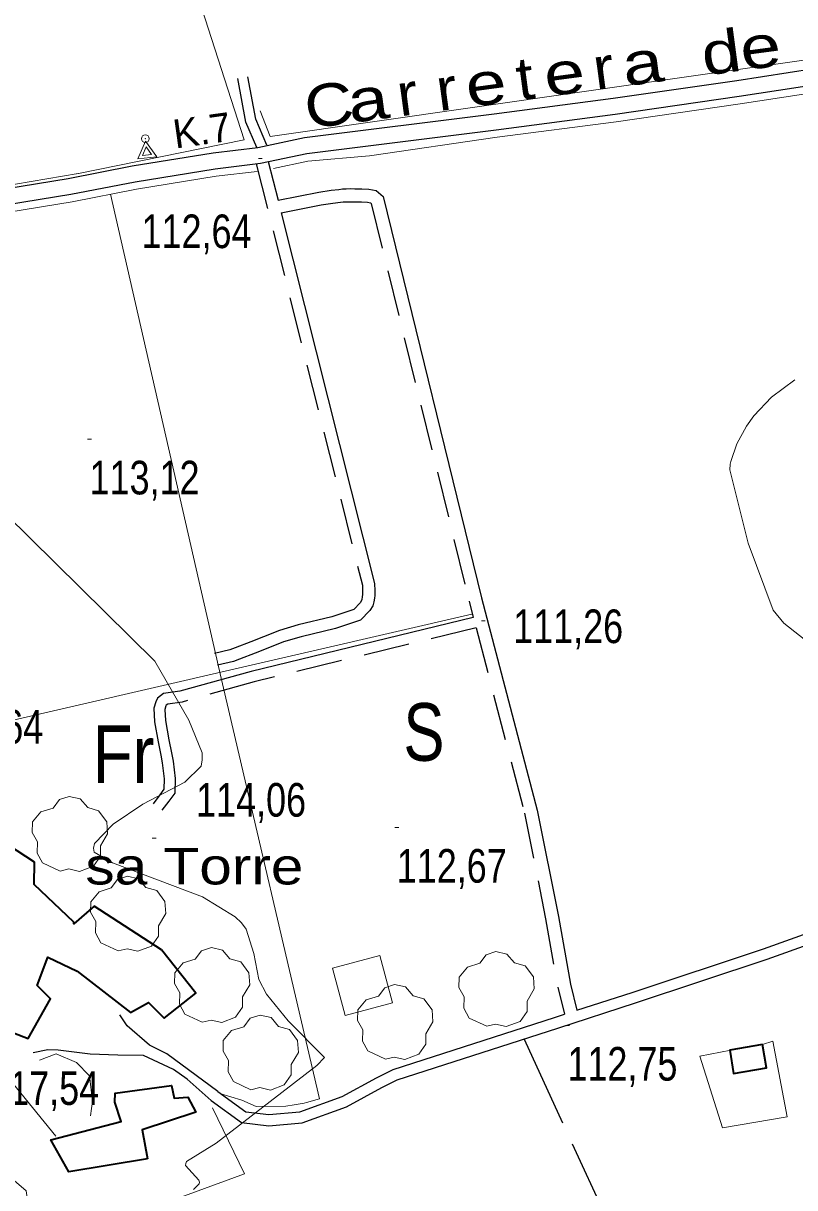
# Model space of a CAD drawing. Extents: x 483840 to 488445, y 4386047 to 4389027.
# Drawn here: x 487036.7 to 487237.6, y 4387299.7 to 4387602.7 of the extents above; entities that cross this region are included whole.
import ezdxf
from ezdxf.enums import TextEntityAlignment as Align

# ---------------------------------------------------------------- set-up
doc = ezdxf.new("R2010")
doc.units = 0
doc.header["$LTSCALE"] = 4
doc.header["$PDMODE"] = 32
doc.header["$PDSIZE"] = 2
doc.linetypes.add('LONG_DASHED', pattern=[7.5, 6, -1.5])
doc.linetypes.add('MEDIUM_DASHED', pattern=[4.5, 3, -1.5])
for name, color, linetype, lineweight in [('25', 7, 'LONG_DASHED', 25), ('29', 7, 'Continuous', 13), ('36', 7, 'Continuous', 25), ('38', 7, 'Continuous', 25), ('41', 7, 'Continuous', 13), ('47', 7, 'Continuous', 35), ('51', 7, 'Continuous', 13), ('7', 7, 'Continuous', 13), ('9', 7, 'Continuous', 13)]:
    doc.layers.add(name, color=color, linetype=linetype, lineweight=lineweight)
doc.layers.add('31', color=7, linetype='Continuous')
doc.layers.add('5', color=7, linetype='Continuous')

msp = doc.modelspace()

# ---------------------------------------------------------------- linework, layer by layer
at = {"layer": '25'}
msp.add_line((487167.1, 4387338.41), (487211.3, 4387242.53), dxfattribs=at)
at = {"layer": '29'}
for points in [[(487046.31, 4387382.12), (487041.77, 4387384.24), (487040.36, 4387386.78), (487040.46, 4387389.76), (487039.09, 4387392.17), (487039.13, 4387394.92), (487041.29, 4387397.52), (487044.48, 4387398.52), (487046.13, 4387400.71), (487048.7, 4387401.54), (487051.56, 4387400.89), (487053.51, 4387398.62), (487056.32, 4387397.8), (487058.45, 4387394.95), (487058.69, 4387391.82), (487056.81, 4387388.67), (487056.81, 4387385.99), (487054.99, 4387383.38), (487051.37, 4387382.04), (487048.6, 4387382.67)], [(487061.47, 4387361.34), (487056.93, 4387363.46), (487055.52, 4387366), (487055.62, 4387368.98), (487054.25, 4387371.39), (487054.29, 4387374.14), (487056.45, 4387376.74), (487059.64, 4387377.74), (487061.29, 4387379.93), (487063.86, 4387380.76), (487066.72, 4387380.11), (487068.67, 4387377.84), (487071.48, 4387377.02), (487073.61, 4387374.17), (487073.85, 4387371.04), (487071.97, 4387367.89), (487071.97, 4387365.21), (487070.15, 4387362.6), (487066.53, 4387361.26), (487063.76, 4387361.89)], [(487083.34, 4387342.8), (487078.8, 4387344.92), (487077.39, 4387347.46), (487077.49, 4387350.44), (487076.12, 4387352.85), (487076.16, 4387355.6), (487078.32, 4387358.2), (487081.51, 4387359.2), (487083.16, 4387361.39), (487085.73, 4387362.22), (487088.59, 4387361.57), (487090.54, 4387359.3), (487093.35, 4387358.48), (487095.48, 4387355.63), (487095.72, 4387352.5), (487093.84, 4387349.35), (487093.84, 4387346.67), (487092.02, 4387344.06), (487088.4, 4387342.72), (487085.63, 4387343.35)], [(487157.38, 4387341.74), (487152.84, 4387343.86), (487151.43, 4387346.4), (487151.53, 4387349.38), (487150.16, 4387351.79), (487150.2, 4387354.54), (487152.36, 4387357.14), (487155.55, 4387358.14), (487157.2, 4387360.33), (487159.77, 4387361.16), (487162.63, 4387360.51), (487164.58, 4387358.24), (487167.39, 4387357.42), (487169.52, 4387354.57), (487169.76, 4387351.44), (487167.88, 4387348.29), (487167.88, 4387345.61), (487166.06, 4387343), (487162.44, 4387341.66), (487159.67, 4387342.29)], [(487131, 4387333.18), (487126.46, 4387335.3), (487125.05, 4387337.84), (487125.15, 4387340.82), (487123.78, 4387343.23), (487123.82, 4387345.98), (487125.98, 4387348.58), (487129.17, 4387349.58), (487130.82, 4387351.77), (487133.39, 4387352.6), (487136.25, 4387351.95), (487138.2, 4387349.68), (487141.01, 4387348.86), (487143.14, 4387346.01), (487143.38, 4387342.88), (487141.5, 4387339.73), (487141.5, 4387337.05), (487139.68, 4387334.44), (487136.06, 4387333.1), (487133.29, 4387333.73)], [(487095.99, 4387325.21), (487091.45, 4387327.33), (487090.04, 4387329.87), (487090.14, 4387332.85), (487088.77, 4387335.26), (487088.81, 4387338.01), (487090.97, 4387340.61), (487094.16, 4387341.61), (487095.81, 4387343.8), (487098.38, 4387344.63), (487101.24, 4387343.98), (487103.19, 4387341.71), (487106, 4387340.89), (487108.13, 4387338.04), (487108.37, 4387334.91), (487106.49, 4387331.76), (487106.49, 4387329.08), (487104.67, 4387326.47), (487101.05, 4387325.13), (487098.28, 4387325.76)]]:
    msp.add_lwpolyline(points, close=True, dxfattribs=at)
at = {"layer": '36'}
for points in [[(486761.2, 4387501.8), (486789.75, 4387505.79), (486803.91, 4387507.68), (486824.62, 4387511.62), (486847.35, 4387516.42), (486868.27, 4387522.32), (486887.64, 4387527.27), (486913.13, 4387532.74), (486932.76, 4387537.91), (486960.47, 4387544.96), (486975.67, 4387548.51), (486996.79, 4387553.41), (487019.08, 4387557.56), (487048.39, 4387562.31), (487065.1, 4387565.6), (487086.13, 4387569.01), (487097.8, 4387570.4), (487109.95, 4387572.95), (487159.3, 4387579.14), (487190.28, 4387583.2), (487222.47, 4387587.83), (487249.22, 4387591.96)], [(486964.24, 4387541.72), (486976.62, 4387544.44), (486997.64, 4387549.32), (487019.8, 4387553.44), (487049.13, 4387558.2), (487065.84, 4387561.49), (487086.71, 4387564.87), (487098.48, 4387566.27), (487110.55, 4387568.8), (487159.87, 4387575), (487190.84, 4387579.06), (487223.09, 4387583.7), (487249.79, 4387587.82)]]:
    msp.add_lwpolyline(points, dxfattribs=at)
at = {"layer": '38'}
msp.add_line((487100.52, 4387566.7), (487103.06, 4387556.64), dxfattribs=at)
at = {"layer": '38', "linetype": 'MEDIUM_DASHED'}
for points in [[(487097.53, 4387570.37), (487094.7, 4387576.95), (487092.59, 4387588.32)], [(487097.37, 4387566.14), (487125, 4387456.49), (487125.05, 4387455.01), (487125.03, 4387454.05), (487124.96, 4387453.48), (487124.89, 4387452.77), (487124.81, 4387452.51), (487124.43, 4387451.93), (487122.76, 4387450.14), (487117.1, 4387448.28), (487108.26, 4387446.17), (487103.42, 4387444.75), (487099.24, 4387443.04), (487095.96, 4387441.76), (487091.89, 4387440.24), (487090.52, 4387439.71), (487086.53, 4387438.76)], [(487103.88, 4387553.34), (487114.24, 4387555.45), (487117.3, 4387555.92), (487119.34, 4387556.12), (487120.05, 4387556.24), (487120.82, 4387556.22), (487122.03, 4387556.28), (487123.01, 4387556.27), (487124.76, 4387556.24), (487126.32, 4387556.15), (487127.1, 4387556.02), (487127.33, 4387555.81), (487152.77, 4387452.37), (487153.88, 4387448.12)], [(487154.6, 4387445.37), (487096.82, 4387431.33), (487078.08, 4387426.1), (487074.38, 4387425.58), (487073.96, 4387425.25), (487073.87, 4387425.07), (487073.56, 4387424.15), (487073.72, 4387421.25), (487074.62, 4387416.29), (487075.32, 4387412.84), (487075.74, 4387410.7), (487076.3, 4387406.21), (487076.15, 4387402.42), (487074.59, 4387400.3), (487072.83, 4387397.93)], [(487154.6, 4387445.37), (487167.19, 4387397.21), (487172.72, 4387369.67), (487175.85, 4387351.94), (487177.62, 4387344.85)]]:
    msp.add_lwpolyline(points, dxfattribs=at)
at = {"layer": '38'}
for points in [[(487100.18, 4387570.95), (487097.26, 4387577.72), (487095.21, 4387588.81)], [(487103.06, 4387556.64), (487113.65, 4387558.8), (487116.87, 4387559.29), (487118.89, 4387559.49), (487119.8, 4387559.64), (487120.77, 4387559.62), (487121.96, 4387559.68), (487123.06, 4387559.67), (487124.89, 4387559.64), (487126.7, 4387559.53), (487128.62, 4387559.21), (487130.38, 4387557.65), (487156.06, 4387453.21), (487170.5, 4387397.97), (487176.05, 4387370.3), (487179.17, 4387352.65), (487180.87, 4387345.89)], [(487103.88, 4387553.34), (487128.18, 4387456.93), (487128.23, 4387455.02), (487128.21, 4387453.83), (487128.13, 4387453.13), (487128.03, 4387452.16), (487127.73, 4387451.15), (487126.94, 4387449.95), (487124.54, 4387447.37), (487117.97, 4387445.21), (487109.08, 4387443.08), (487104.47, 4387441.74), (487100.43, 4387440.09), (487097.09, 4387438.78), (487093.02, 4387437.26), (487091.46, 4387436.66), (487087.27, 4387435.66)], [(487153.88, 4387448.12), (487096.1, 4387434.08), (487077.49, 4387428.9), (487073.22, 4387428.3), (487071.7, 4387427.09), (487071.23, 4387426.18), (487070.68, 4387424.53), (487070.89, 4387420.92), (487071.82, 4387415.75), (487072.52, 4387412.28), (487072.93, 4387410.24), (487073.45, 4387406.09), (487073.34, 4387403.41), (487072.3, 4387401.99), (487070.54, 4387399.63)], [(487180.87, 4387345.89), (487195.22, 4387350.53), (487229.43, 4387361.89), (487286.59, 4387382.33), (487292.69, 4387383.72), (487295.52, 4387383.77), (487298.75, 4387383.3), (487301.31, 4387381.88), (487303.83, 4387379.94), (487306.74, 4387377.19), (487308.25, 4387374.15), (487347.29, 4387291.71), (487370.03, 4387244.66), (487371.13, 4387242.44), (487375.04, 4387239.06), (487378.03, 4387236.64), (487381.87, 4387233.83)], [(487085.67, 4387322.39), (487093.54, 4387316.66), (487100.66, 4387315.83), (487109.33, 4387316.64), (487120.91, 4387320.78), (487130.05, 4387325.79), (487134.09, 4387327.77), (487175.91, 4387341.25), (487196.12, 4387347.79), (487230.37, 4387359.16), (487287.4, 4387379.55), (487293.04, 4387380.84), (487295.34, 4387380.88), (487297.81, 4387380.52), (487299.72, 4387379.46), (487301.96, 4387377.74), (487304.38, 4387375.44), (487305.65, 4387372.89), (487344.69, 4387290.47), (487367.43, 4387243.38), (487368.8, 4387240.63), (487373.19, 4387236.84), (487376.27, 4387234.35), (487380.16, 4387231.5)], [(487087.37, 4387324.73), (487074.14, 4387334.6), (487069.59, 4387336.84), (487063.81, 4387341.87), (487061.83, 4387344.75)], [(487087.37, 4387324.73), (487094.63, 4387319.44), (487100.7, 4387318.74), (487108.7, 4387319.48), (487119.73, 4387323.42), (487128.72, 4387328.35), (487133.01, 4387330.45), (487175.02, 4387344), (487177.62, 4387344.85)], [(487085.67, 4387322.39), (487079.37, 4387327.99), (487075.88, 4387330.45), (487068.05, 4387334.16), (487061.37, 4387334.25), (487054.17, 4387334.43), (487045.79, 4387335.53), (487043.09, 4387335.64), (487039.32, 4387334.8)]]:
    msp.add_lwpolyline(points, dxfattribs=at)
at = {"layer": '41'}
for p, q in [((487066.55, 4387567.44), (487068.58, 4387572.01)), ((487071.53, 4387567.97), (487068.58, 4387572.01)), ((487066.55, 4387567.44), (487071.53, 4387567.97))]:
    msp.add_line(p, q, dxfattribs=at)
msp.add_lwpolyline([(487068.74, 4387570.52), (487067.76, 4387568.33), (487070.15, 4387568.57)], close=True, dxfattribs=at)
msp.add_point((487068.52, 4387572.67), dxfattribs=at)
at = {"layer": '47'}
msp.add_lwpolyline([(487030.26, 4387341.53), (487038.03, 4387338.57), (487043.8, 4387348.84), (487040.32, 4387352.34), (487043.13, 4387359.73), (487050.73, 4387356.09), (487064.68, 4387345.31), (487069.37, 4387347.95), (487073.37, 4387343.84), (487081.64, 4387350.32), (487072.72, 4387361.63), (487055.18, 4387372.99), (487049.93, 4387368.41), (487049.87, 4387368.86), (487039.57, 4387378.61), (487039.66, 4387384.39), (487028.28, 4387391.83)], dxfattribs=at)
for points in [[(487229.19, 4387336.95), (487220.64, 4387335.5), (487221.66, 4387329.48), (487230.21, 4387330.93)], [(487069.09, 4387307.28), (487048.56, 4387303.82), (487043.88, 4387312.22), (487062.18, 4387316.98), (487060.6, 4387321.96), (487060.63, 4387324.29), (487075.29, 4387326.33), (487076, 4387323.01), (487079.53, 4387323.26), (487081.65, 4387319.41), (487067.7, 4387314.8)]]:
    msp.add_lwpolyline(points, close=True, dxfattribs=at)
at = {"layer": '51'}
for points in [[(487098.36, 4387579.92), (487100.97, 4387573.28), (487208.19, 4387588.63), (487282.1, 4387599.12), (487293.75, 4387600.46), (487297.36, 4387601.08), (487306.33, 4387603.88), (487314.56, 4387607.36), (487328.31, 4387614.22), (487380.24, 4387635.38), (487445.09, 4387663.04), (487536.31, 4387702.93)], [(487101.88, 4387564.96), (487110.84, 4387566.83), (487126.89, 4387568.19), (487160.14, 4387573.04), (487191.11, 4387577.1), (487223.38, 4387581.74), (487250.06, 4387585.86), (487273.4, 4387588.74), (487282.29, 4387589.22), (487294.41, 4387591.39), (487303.17, 4387593.84), (487318.63, 4387600.83), (487350.17, 4387613.52), (487396.01, 4387633.28), (487450.69, 4387657.33), (487514.09, 4387685), (487543.21, 4387695.89)], [(487054.81, 4387687.84), (487078.97, 4387619.82), (487094.2, 4387572.4), (487050.71, 4387563.54)], [(486968.74, 4387549.54), (486978.24, 4387549.75), (486996.32, 4387554.14), (487013.7, 4387557.35), (487030.54, 4387560.11), (487051.03, 4387563.61)], [(486971.8, 4387541.28), (486977.07, 4387542.51), (486998.05, 4387547.38), (487020.14, 4387551.49), (487049.48, 4387556.25), (487066.19, 4387559.54), (487086.99, 4387562.91), (487097.63, 4387564.18)], [(487087.94, 4387324.27), (487093.62, 4387322.54), (487097.35, 4387320.83), (487105.08, 4387320.95), (487107.26, 4387321.29), (487109.89, 4387321.7), (487110.5, 4387321.92), (487113.89, 4387322.85), (487088.29, 4387432.32), (487059.42, 4387558.21)], [(486971.37, 4387541.22), (486970.34, 4387537.63), (486969.39, 4387534.04), (486969.21, 4387531.64), (486969.97, 4387527.43), (486981.1, 4387492.31), (487008.81, 4387415.6), (487153.51, 4387448.94)], [(487220.9, 4387335.55), (487212.87, 4387333.96), (487218.75, 4387315.27), (487235.6, 4387318.18), (487231.83, 4387337.82), (487229.19, 4387336.95)], [(487054.25, 4387318.45), (487054.75, 4387322.27), (487053.94, 4387328.81), (487050.62, 4387332.31), (487045.32, 4387334.56), (487040.95, 4387332.9)], [(487018.24, 4387323.84), (487029.9, 4387331.78), (487045.24, 4387313.18)], [(487086.01, 4387320.47), (487094.32, 4387303.32), (487039.63, 4387283.32), (487037.46, 4387298.95), (487014.19, 4387318.82)]]:
    msp.add_lwpolyline(points, dxfattribs=at)
msp.add_lwpolyline([(487129.58, 4387360.14), (487117.19, 4387356.81), (487120.5, 4387344.51), (487132.89, 4387347.84)], close=True, dxfattribs=at)
at = {"layer": '7'}
for p, q in [((487097.96, 4387567.54), (487098.96, 4387567.54)), ((487053.49, 4387494.49), (487054.49, 4387494.49)), ((487155.99, 4387447.25), (487156.99, 4387447.25)), ((487133.46, 4387393.47), (487134.46, 4387393.47)), ((487070.31, 4387390.7), (487071.31, 4387390.7)), ((487177.89, 4387341.96), (487178.89, 4387341.96))]:
    msp.add_line(p, q, dxfattribs=at)
at = {"layer": '9'}
for points in [[(487237.57, 4387509.93), (487231.49, 4387505.46), (487226.94, 4387500.54), (487224.99, 4387497.89), (487222.51, 4387493.24), (487220.89, 4387488.65), (487220.72, 4387487.99), (487220.65, 4387486.55), (487225.4, 4387467.41), (487231.99, 4387450.04), (487234.69, 4387446.65), (487247.4, 4387436.65)], [(487081.04, 4387299.25), (487082.53, 4387300.74), (487082.57, 4387301.2), (487082.44, 4387301.68), (487078.99, 4387305.53), (487079.01, 4387306.05), (487079.23, 4387306.55), (487086.94, 4387311.31), (487113.16, 4387331.5), (487115.16, 4387333.59), (487105.73, 4387343.12), (487100.03, 4387350.09), (487098.09, 4387353.89), (487096.77, 4387360.67), (487094.79, 4387367.03), (487093.5, 4387368.66), (487091.89, 4387370.23), (487083.42, 4387375.44), (487059.95, 4387384.26), (487055.22, 4387387.07), (487055, 4387388.1), (487055.26, 4387389.25), (487060.14, 4387394.32), (487067.86, 4387399.53), (487078.83, 4387405.25), (487083.04, 4387409.4), (487083.34, 4387411.04), (487083.27, 4387412.9), (487079.86, 4387421.38), (487070.97, 4387436.76), (487025.6, 4387481.42)]]:
    msp.add_lwpolyline(points, dxfattribs=at)

# ---------------------------------------------------------------- texts
at = {"layer": '31'}
for s, width, p in [('S', 0.8, (487141.03, 4387410.81)), ('Fr', 0.85, (487062.83, 4387405))]:
    msp.add_text(s, height=15, dxfattribs=dict(at, width=width)).set_placement(p, align=Align.CENTER)
at = {"layer": '41'}
msp.add_text('K.7', height=7.497, rotation=8, dxfattribs=at).set_placement((487076.31, 4387570.1))
at = {"layer": '5'}
for s, rotation, width, p in [('d', 7.6, 1.25, (487219.09, 4387589.75)), ('e', 7.6, 1.3, (487229.3, 4387591.11)), ('a', 7.6, 1.3, (487198.64, 4387587.02)), ('t', 7.6, 1.1, (487168.04, 4387582.94)), ('e', 7.6, 1.3, (487178.26, 4387584.3)), ('r', 7.6, 1.1, (487188.46, 4387585.66)), ('e', 7.673, 1.3, (487157.85, 4387581.58)), ('C', 7.673, 1.2, (487117.02, 4387576.08)), ('r', 7.673, 1.1, (487137.42, 4387578.82)), ('r', 7.673, 1.1, (487147.63, 4387580.19)), ('a', 7.673, 1.3, (487127.18, 4387577.44))]:
    msp.add_text(s, height=10.99, rotation=rotation, dxfattribs=dict(at, width=width)).set_placement(p, align=Align.CENTER)
at = {"layer": '5', "width": 1.2}
msp.add_text('sa Torre', height=9.5, dxfattribs=at).set_placement((487052.9, 4387378.63))
at = {"layer": '7', "width": 0.8}
for s, p in [('112,64', (487067.52, 4387544.2)), ('113,12', (487053.99, 4387480.12)), ('111,26', (487164.26, 4387441.43)), ('115,64', (487013.3, 4387415.3)), ('114,06', (487081.72, 4387396.27)), ('112,67', (487133.96, 4387379.1)), ('112,75', (487178.39, 4387327.59)), ('117,54', (487027.85, 4387321.27))]:
    msp.add_text(s, height=8.75, dxfattribs=at).set_placement(p)

doc.saveas('drawing.dxf')
